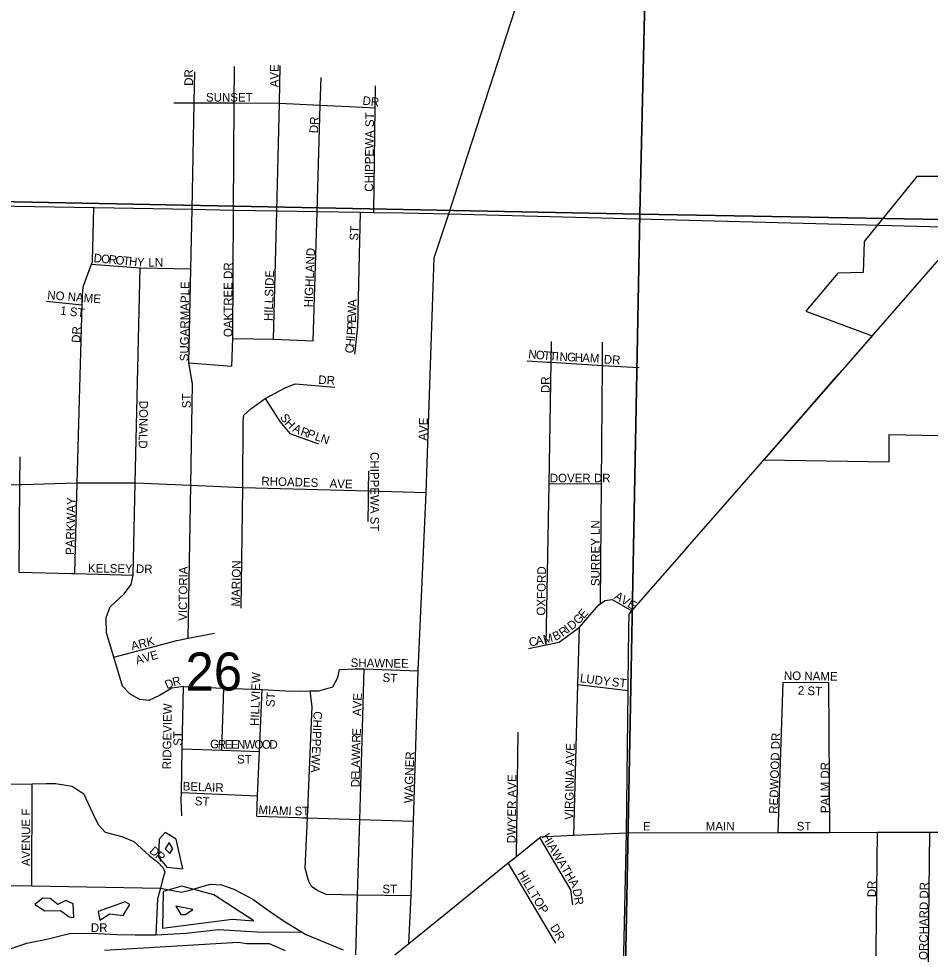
# Model space of a CAD drawing. Extents: x 0 to 1391, y -24 to 440.
# Drawn here: x 86.47 to 106.53, y 371.94 to 392.41 of the extents above; entities that cross this region are included whole.
import ezdxf

# ---------------------------------------------------------------- set-up
doc = ezdxf.new("R2010")
doc.units = 0
for name, color, linetype in [('GM_X_City_Street', 7, 'Continuous'), ('GM_X_City_Street_Text', 7, 'Continuous'), ('GM_X_Corporation', 7, 'Continuous'), ('GM_X_Major_River', 7, 'Continuous'), ('GM_X_Minor_Lake', 7, 'Continuous'), ('GM_X_Section', 7, 'Continuous'), ('GM_X_Section_Text', 7, 'Continuous'), ('GM_X_State_Route', 7, 'Continuous'), ('GM_X_Township_Road', 7, 'Continuous')]:
    doc.layers.add(name, color=color, linetype=linetype)

msp = doc.modelspace()

# ---------------------------------------------------------------- linework, layer by layer
at = {"layer": 'GM_X_City_Street'}
for points in [[(96.27, 389.145), (97.579, 393.191)], [(91.183, 385.371), (91.199, 388.198), (91.213, 390.555), (91.217, 391.359)], [(92.078, 385.351), (92.148, 388.182), (92.207, 390.554), (92.227, 391.382)], [(90.217, 384.83), (90.26, 386.904), (90.286, 388.214), (90.334, 390.556), (90.348, 391.242)], [(90.217, 384.83), (91.158, 384.759), (91.183, 385.371), (92.078, 385.351), (92.949, 385.319), (93.035, 388.167), (93.105, 390.508), (93.123, 391.119)], [(94.288, 388.145), (94.317, 390.446), (94.323, 390.932)], [(89.887, 390.557), (90.334, 390.556), (91.213, 390.555), (92.207, 390.554), (93.105, 390.508), (93.741, 390.475)], [(93.741, 390.475), (93.741, 390.475), (94.317, 390.446)], [(95.058, 372.049), (95.109, 373.097), (95.16, 374.738), (95.263, 378.048), (95.436, 381.98), (95.613, 387.142), (95.937, 388.117), (96.27, 389.145)], [(85.928, 388.288), (85.936, 388.288), (88.124, 388.251), (88.13, 388.251)], [(88.093, 387.066), (88.093, 387.074), (88.124, 388.251)], [(88.13, 388.251), (88.136, 388.251), (90.286, 388.214), (91.199, 388.198), (92.148, 388.182), (93.035, 388.167), (93.991, 388.15), (94.288, 388.145), (94.936, 388.134)], [(93.864, 385.024), (93.932, 385.623), (93.991, 388.15)], [(94.936, 388.134), (94.937, 388.134), (95.937, 388.117)], [(95.937, 388.117), (105.406, 387.866)], [(87.705, 380.191), (87.76, 382.192), (87.867, 386.112), (87.873, 386.316), (87.886, 386.506), (88.075, 387.008), (88.093, 387.054), (88.093, 387.066)], [(88.075, 387.008), (89.144, 386.923), (90.26, 386.904)], [(90.095, 377.704), (89.843, 377.666), (89.565, 377.508), (89.334, 377.401), (89.137, 377.422), (88.921, 377.535), (88.752, 377.715), (88.562, 378.35), (88.401, 378.889), (88.396, 379.223), (88.48, 379.464), (88.792, 379.743), (88.943, 379.953), (88.987, 380.156), (89.034, 382.191), (89.144, 386.923)], [(87.072, 386.189), (87.867, 386.112)], [(98.08, 378.622), (98.143, 382.168), (98.191, 384.845), (98.199, 385.305)], [(99.275, 379.534), (99.295, 382.173), (99.315, 384.778), (99.318, 385.287)], [(90.199, 378.767), (90.256, 382.138), (90.294, 384.372), (90.217, 384.83)], [(97.663, 384.876), (98.111, 384.85)], [(98.111, 384.85), (98.111, 384.85), (98.191, 384.845), (99.315, 384.778), (100.128, 384.729)], [(91.363, 379.429), (91.4, 382.088), (91.407, 383.54), (91.427, 383.683), (91.575, 383.823), (91.893, 384.049), (92.346, 384.291), (92.554, 384.37), (93.428, 384.297)], [(91.893, 384.049), (92.214, 383.542), (92.437, 383.279), (93.071, 383.052)], [(86.477, 380.225), (86.496, 382.152), (86.502, 382.763)], [(94.166, 381.789), (94.17, 382.014), (94.177, 382.457)], [(85.261, 382.391), (85.681, 382.211), (86.05, 382.138), (86.496, 382.152), (86.544, 382.154), (87.76, 382.192), (87.81, 382.192)], [(87.81, 382.192), (87.819, 382.192), (89.034, 382.191), (89.043, 382.191), (90.256, 382.138), (91.4, 382.088), (94.17, 382.014), (95.436, 381.98)], [(98.143, 382.168), (99.295, 382.173)], [(94.159, 381.34), (94.166, 381.787), (94.166, 381.789)], [(86.477, 380.225), (87.635, 380.193)], [(87.635, 380.193), (87.635, 380.193), (87.705, 380.191), (88.987, 380.156)], [(97.69, 378.54), (98.08, 378.622), (98.364, 378.684), (98.813, 379.016), (99.236, 379.507), (99.275, 379.534), (99.376, 379.603), (99.528, 379.622), (99.964, 379.371)], [(98.685, 374.429), (98.778, 377.748), (98.813, 379.016)], [(88.562, 378.35), (89.949, 378.716), (90.199, 378.767), (90.777, 378.884)], [(90.095, 377.704), (90.982, 377.669), (91.831, 377.643), (92.334, 377.614), (92.662, 377.606), (92.882, 377.608), (92.898, 377.608), (93.073, 377.612), (93.38, 377.696), (93.492, 377.906), (93.529, 378.083), (93.872, 378.092), (94.002, 378.096)], [(94.002, 378.096), (94.075, 378.098), (95.263, 378.048)], [(94.029, 376.524), (94.029, 376.524), (94.075, 378.098)], [(98.778, 377.748), (99.884, 377.617)], [(103.186, 374.492), (103.294, 377.802)], [(103.294, 377.802), (104.3, 377.792)], [(104.319, 374.494), (104.3, 377.792)], [(90.06, 374.855), (90.048, 375.212), (90.051, 375.372), (90.069, 376.337), (90.095, 377.704)], [(90.94, 376.306), (90.982, 377.669)], [(91.707, 374.85), (91.727, 375.298), (91.77, 376.277), (91.831, 377.643)], [(92.823, 374.814), (92.824, 374.82), (92.928, 377.266), (92.882, 377.608)], [(93.89, 371.801), (93.928, 373.115), (93.977, 374.776), (94.029, 376.524)], [(97.422, 373.965), (97.464, 376.699)], [(90.069, 376.337), (90.94, 376.306), (91.77, 376.277)], [(79.528, 375.482), (80.797, 375.497), (81.988, 375.511), (82.233, 375.513), (83.188, 375.524), (83.493, 375.528), (84.425, 375.539), (85.632, 375.552), (86.763, 375.565), (87.077, 375.569), (87.079, 375.569)], [(86.756, 373.316), (86.763, 375.565)], [(87.079, 375.569), (87.281, 375.571), (87.644, 375.514), (87.846, 375.381), (87.85, 375.378)], [(87.85, 375.378), (87.897, 375.347), (88.096, 374.923), (88.217, 374.668), (88.371, 374.496), (88.74, 374.401), (89.002, 374.294), (89.342, 373.988), (89.535, 373.837), (89.652, 373.712), (89.687, 373.62), (89.628, 373.416), (89.588, 373.267), (89.525, 373.032), (89.485, 372.235)], [(90.051, 375.372), (91.727, 375.298)], [(91.707, 374.85), (92.637, 374.82)], [(92.637, 374.82), (92.722, 374.817), (92.823, 374.814), (93.977, 374.776), (95.16, 374.738)], [(95.109, 373.097), (93.928, 373.115), (93.235, 373.126), (93.054, 373.206), (92.911, 373.3), (92.846, 373.431), (92.776, 373.706), (92.823, 374.814)], [(99.493, 359.01), (99.596, 363.806), (99.622, 364.983), (99.648, 366.092), (99.677, 367.337), (99.785, 371.837), (99.849, 374.487)], [(99.677, 367.337), (101.667, 367.287), (104.438, 367.217), (104.552, 367.214), (104.852, 367.296), (105.078, 367.44), (105.193, 367.695), (105.232, 367.871), (105.283, 368.102), (105.337, 371.269), (105.369, 374.496)], [(99.849, 374.487), (103.186, 374.492), (104.319, 374.494), (105.369, 374.496), (105.463, 374.496), (105.463, 374.496)], [(105.463, 374.496), (106.521, 374.498), (107.267, 374.499)], [(106.488, 371.261), (106.521, 374.498)], [(98.662, 372.896), (98.624, 373.231), (97.938, 374.383)], [(98.292, 372.053), (97.243, 373.82)], [(80.23, 373.427), (80.23, 373.427), (80.724, 373.418), (81.96, 373.397), (83.182, 373.377), (83.88, 373.365), (84.373, 373.356), (85.542, 373.336), (85.778, 373.332), (86.756, 373.316), (89.588, 373.267), (90.051, 373.176), (90.266, 373.232), (90.527, 373.309), (90.688, 373.351), (90.931, 373.338), (91.203, 373.241), (91.625, 373.026), (91.97, 372.775), (92.337, 372.524), (92.708, 372.295), (92.773, 372.255), (93.24, 372.062), (93.61, 371.909)], [(84.087, 370.211), (84.129, 370.363), (84.155, 370.396), (84.476, 370.8), (84.783, 371.148), (85.155, 371.403), (85.673, 371.683), (86.15, 371.889), (86.648, 372.056), (87.091, 372.141), (87.588, 372.27), (88.074, 372.271), (88.628, 372.246), (89.03, 372.241), (89.485, 372.235), (90.152, 372.277), (90.542, 372.321), (90.87, 372.359), (91.707, 372.302), (92.708, 372.295)]]:
    msp.add_lwpolyline(points, dxfattribs=at)
at = {"layer": 'GM_X_Corporation'}
msp.add_lwpolyline([(108.318, 388.937), (106.234, 388.936), (105.075, 387.506), (105.052, 386.82), (104.499, 386.81), (103.797, 385.974), (105.252, 385.426), (102.871, 382.699), (105.624, 382.651), (105.624, 382.834), (105.624, 383.258), (108.139, 383.202)], dxfattribs=at)
at = {"layer": 'GM_X_Major_River'}
for points in [[(89.783, 374.27), (89.691, 374.134), (89.796, 374.026)], [(89.796, 374.026), (89.865, 374.132), (89.783, 374.27)], [(90.305, 372.797), (89.926, 372.87), (90.038, 372.686)], [(90.038, 372.686), (90.144, 372.685), (90.305, 372.797)], [(92.339, 371.882), (91.989, 372.042), (91.488, 372.043), (91.298, 372.069), (88.361, 371.89)]]:
    msp.add_lwpolyline(points, dxfattribs=at)
at = {"layer": 'GM_X_Minor_Lake'}
for points in [[(89.695, 374.491), (89.564, 374.341), (89.544, 373.946), (89.731, 373.731), (90.08, 373.688)], [(90.08, 373.688), (89.936, 374.344), (89.695, 374.491)], [(90.764, 373.118), (90.06, 373.309), (89.649, 373.192), (89.632, 372.387)], [(87.33, 372.909), (87.165, 373.04), (86.998, 373.043), (86.822, 372.908), (87.048, 372.768), (87.389, 372.772), (87.578, 372.633)], [(89.632, 372.387), (91.168, 372.581), (91.646, 372.544), (90.764, 373.118)], [(87.578, 372.633), (87.684, 372.616), (87.672, 372.92), (87.506, 372.991), (87.33, 372.909)], [(88.917, 372.905), (88.811, 372.967), (88.217, 372.754), (88.252, 372.563)], [(88.252, 372.563), (88.474, 372.698), (88.77, 372.663), (88.917, 372.905)]]:
    msp.add_lwpolyline(points, dxfattribs=at)
at = {"layer": 'GM_X_Section'}
for points in [[(100.608, 408.268), (100.138, 388.105), (79.678, 388.511), (80.086, 408.697)], [(100.608, 408.268), (120.596, 407.894), (120.081, 387.754), (100.138, 388.105)], [(79.678, 388.511), (100.138, 388.105), (99.755, 368.042), (79.425, 368.392)], [(100.138, 388.105), (120.081, 387.754), (119.659, 367.662), (99.755, 368.042)]]:
    msp.add_lwpolyline(points, close=True, dxfattribs=at)
at = {"layer": 'GM_X_State_Route'}
for points in [[(104.788, 384.895), (107.338, 387.814), (107.474, 387.97)], [(104.52, 384.588), (104.788, 384.895)], [(103.849, 383.819), (103.884, 383.86), (104.52, 384.588)], [(103.446, 383.358), (103.479, 383.396), (103.849, 383.819)], [(102.641, 382.436), (103.446, 383.358)], [(101.165, 380.746), (101.185, 380.769), (102.641, 382.436)], [(99.899, 378.975), (99.899, 378.994), (99.903, 379.301), (99.964, 379.371), (101.165, 380.746)], [(99.885, 377.751), (99.886, 377.765), (99.899, 378.975)], [(99.849, 374.487), (99.884, 377.617), (99.885, 377.751)], [(95.829, 372.674), (97.243, 373.82), (97.422, 373.965), (97.938, 374.383), (97.95, 374.393), (98.685, 374.429), (99.849, 374.487)], [(94.746, 371.797), (95.058, 372.049), (95.829, 372.674)]]:
    msp.add_lwpolyline(points, dxfattribs=at)
at = {"layer": 'GM_X_Township_Road'}
msp.add_lwpolyline([(105.406, 387.866), (107.338, 387.814)], dxfattribs=at)

# ---------------------------------------------------------------- texts
at = {"layer": 'GM_X_City_Street_Text'}
for s, height, rotation, p in [('DR', 0.1894, 90, (90.306, 390.933)), ('AVE', 0.1894, 90, (92.189, 390.9)), ('SUNSET', 0.1894, 0, (90.591, 390.586)), ('DR', 0.1894, 353.6635, (94.029, 390.519)), ('DR', 0.1894, 86.9861, (93.056, 389.885)), ('CHIPPEWA ST', 0.18939, 89.3701, (94.272, 388.601)), ('ST', 0.1894, 86.4254, (93.939, 387.519)), ('D', 0.189, 354.5493, (88.112, 387.052)), ('O', 0.189, 354.5608, (88.278, 387.036)), ('R', 0.189, 354.5522, (88.443, 387.021)), ('O', 0.189, 354.5493, (88.593, 387.006)), ('T', 0.189, 354.5523, (88.759, 386.991)), ('H', 0.189, 354.5608, (88.891, 386.978)), ('HIGHLAND', 0.1894, 87.6464, (92.939, 386.052)), ('Y', 0.189, 356.9387, (89.066, 386.962)), ('LN', 0.1894, 0, (89.325, 386.952)), ('OAKTREE DR', 0.1894, 90, (91.172, 385.4)), ('HILLSIDE', 0.1894, 88.1525, (92.056, 385.751)), ('SUGARMAPLE', 0.1894, 89.3908, (90.206, 384.867)), ('NO NAME', 0.1894, 355.5353, (87.094, 386.236)), ('A', 0.189, 88.492, (93.901, 386.063)), ('1 ST', 0.1894, 353.6631, (87.376, 385.895)), ('W', 0.189, 88.495, (93.895, 385.847)), ('P', 0.189, 87.1481, (93.885, 385.575)), ('E', 0.189, 88.4114, (93.891, 385.713)), ('DR', 0.1894, 86.9861, (87.823, 385.269)), ('P', 0.189, 85.278, (93.873, 385.436)), ('H', 0.189, 85.1363, (93.852, 385.186)), ('I', 0.189, 85.1311, (93.866, 385.352)), ('C', 0.189, 85.1315, (93.839, 385.037)), ('N', 0.189, 354.5058, (97.678, 384.936)), ('O', 0.189, 354.5129, (97.844, 384.92)), ('T', 0.189, 354.6371, (98.01, 384.904)), ('T', 0.189, 356.1561, (98.149, 384.891)), ('I', 0.189, 357.1952, (98.285, 384.882)), ('N', 0.189, 357.2653, (98.369, 384.877)), ('G', 0.189, 357.2682, (98.535, 384.87)), ('H', 0.189, 357.2682, (98.702, 384.862)), ('A', 0.189, 357.2682, (98.868, 384.854)), ('M', 0.189, 357.2685, (99.035, 384.846)), ('DR', 0.1894, 356.9889, (99.343, 384.819)), ('DR', 0.1894, 356.9889, (93.06, 384.369)), ('DR', 0.1894, 90, (98.156, 384.167)), ('ST', 0.1894, 90, (90.256, 383.833)), ('DONALD', 0.1894, 269.0285, (89.127, 384)), ('S', 0.189, 301.6608, (92.212, 383.639)), ('H', 0.189, 314.0555, (92.309, 383.49)), ('AVE', 0.1894, 88.0242, (95.456, 383.118)), ('A', 0.189, 333.9434, (92.483, 383.329)), ('R', 0.189, 341.3166, (92.657, 383.245)), ('P', 0.189, 340.8782, (92.799, 383.197)), ('L', 0.189, 340.8855, (92.972, 383.137)), ('N', 0.189, 340.8722, (93.098, 383.093)), ('CHIPPEWA ST', 0.18939, 270, (94.21, 382.867)), ('RHOADES', 0.1894, 358.2652, (91.809, 382.136)), ('AVE', 0.1894, 358.0261, (93.309, 382.086)), ('DOVER DR', 0.1894, 0, (98.158, 382.202)), ('PARKWAY', 0.1894, 88.3635, (87.689, 380.601)), ('SURREY LN', 0.1894, 90, (99.256, 379.917)), ('KELSEY DR', 0.1894, 359.2466, (87.992, 380.219)), ('MARION', 0.1894, 88.9775, (91.339, 379.467)), ('VICTORIA', 0.1894, 89.1316, (90.172, 379.151)), ('OXFORD', 0.1894, 88.9946, (98.056, 379.267)), ('AVE', 0.1894, 329.0369, (99.56, 379.647)), ('E', 0.189, 49.4242, (98.908, 379.189)), ('G', 0.189, 47.6139, (98.792, 379.061)), ('R', 0.189, 35.9844, (98.441, 378.792)), ('I', 0.189, 36.74, (98.565, 378.881)), ('D', 0.189, 38.1624, (98.636, 378.934)), ('ARK', 0.1894, 14.0362, (88.966, 378.501)), ('C', 0.189, 10.9468, (97.718, 378.585)), ('A', 0.189, 10.9486, (97.865, 378.614)), ('M', 0.189, 13.3167, (98.037, 378.647)), ('B', 0.189, 25.5355, (98.274, 378.708)), ('AVE', 0.1894, 15.9511, (89.071, 378.188)), ('SHAWNEE', 0.1894, 359.1592, (93.774, 378.136)), ('HILLVIEW', 0.1894, 88.3154, (91.756, 376.835)), ('ST', 0.1894, 356.4256, (94.473, 377.811)), ('LUDY', 0.1894, 352.6981, (98.813, 377.802)), ('NO NAME', 0.1894, 359.1053, (103.309, 377.852)), ('D', 0.189, 23.4232, (89.734, 377.644)), ('R', 0.189, 14.5325, (89.879, 377.708)), ('ST', 0.1894, 352.8653, (99.513, 377.719)), ('ST', 0.1894, 86.4254, (92.098, 377.249)), ('AVE', 0.1894, 88.0242, (94.006, 377.051)), ('2 ST', 0.1894, 357.8801, (103.614, 377.527)), ('RIDGEVIEW', 0.1894, 89.2756, (89.822, 375.883)), ('CHIPPEWA', 0.1894, 267.581, (92.96, 377.165)), ('E', 0.189, 86.4799, (93.995, 376.615)), ('ST', 0.1894, 90, (90.065, 376.4)), ('G', 0.189, 356.5007, (90.677, 376.352)), ('R', 0.189, 357.861, (90.848, 376.342)), ('E', 0.189, 359.8291, (91.005, 376.336)), ('E', 0.189, 359.9956, (91.139, 376.336)), ('N', 0.189, 0, (91.273, 376.336)), ('W', 0.189, 0, (91.439, 376.336)), ('O', 0.189, 0, (91.656, 376.336)), ('O', 0.189, 0, (91.823, 376.336)), ('D', 0.189, 0, (91.989, 376.336)), ('R', 0.189, 87.4675, (93.989, 376.466)), ('REDWOOD DR', 0.1894, 88.1724, (103.172, 374.901)), ('W', 0.189, 89.0644, (93.982, 376.084)), ('A', 0.189, 88.9836, (93.986, 376.3)), ('VIRGINIA AVE', 0.18939, 88.794, (98.672, 374.768)), ('ST', 0.1894, 0, (91.275, 376.01)), ('WAGNER', 0.1894, 88.1222, (95.139, 375.135)), ('L', 0.189, 89.0643, (93.977, 375.784)), ('A', 0.189, 89.0637, (93.98, 375.917)), ('PALM DR', 0.1894, 90, (104.308, 374.917)), ('E', 0.189, 89.0556, (93.975, 375.651)), ('DWYER AVE', 0.1894, 89.3094, (97.406, 374.251)), ('BELAIR', 0.1894, 357.7107, (90.076, 375.419)), ('D', 0.189, 89.0655, (93.972, 375.484)), ('ST', 0.1894, 356.4256, (90.34, 375.094)), ('MIAMI', 0.1894, 357.3989, (91.743, 374.902)), ('AVENUE F', 0.1894, 90, (86.722, 373.75)), ('ST', 0.1894, 0, (92.541, 374.869)), ('E', 0.189, 0, (100.208, 374.536)), ('MAIN', 0.1894, 0, (101.591, 374.536)), ('ST', 0.1894, 0, (103.591, 374.536)), ('HIAWATHA', 0.1894, 300.964, (97.972, 374.402)), ('D', 0.189, 319.5682, (89.331, 374.06)), ('R', 0.189, 320.0296, (89.459, 373.951)), ('HILLTOP', 0.1894, 300.9647, (97.439, 373.585)), ('ST', 0.1894, 0, (94.475, 373.152)), ('DR', 0.1894, 279.4643, (98.66, 373.239)), ('DR', 0.1894, 90, (105.339, 373.067)), ('ORCHARD DR', 0.1894, 89.3707, (106.472, 371.684)), ('DR', 0.1894, 0, (88.058, 372.302)), ('DR', 0.1894, 302.0078, (98.155, 372.402))]:
    msp.add_text(s, height=height, rotation=rotation, dxfattribs=at).set_placement(p)
at = {"layer": 'GM_X_Section_Text'}
msp.add_text('26', height=0.8371, rotation=0, dxfattribs=at).set_placement((90.141, 377.618))

doc.saveas('drawing.dxf')
